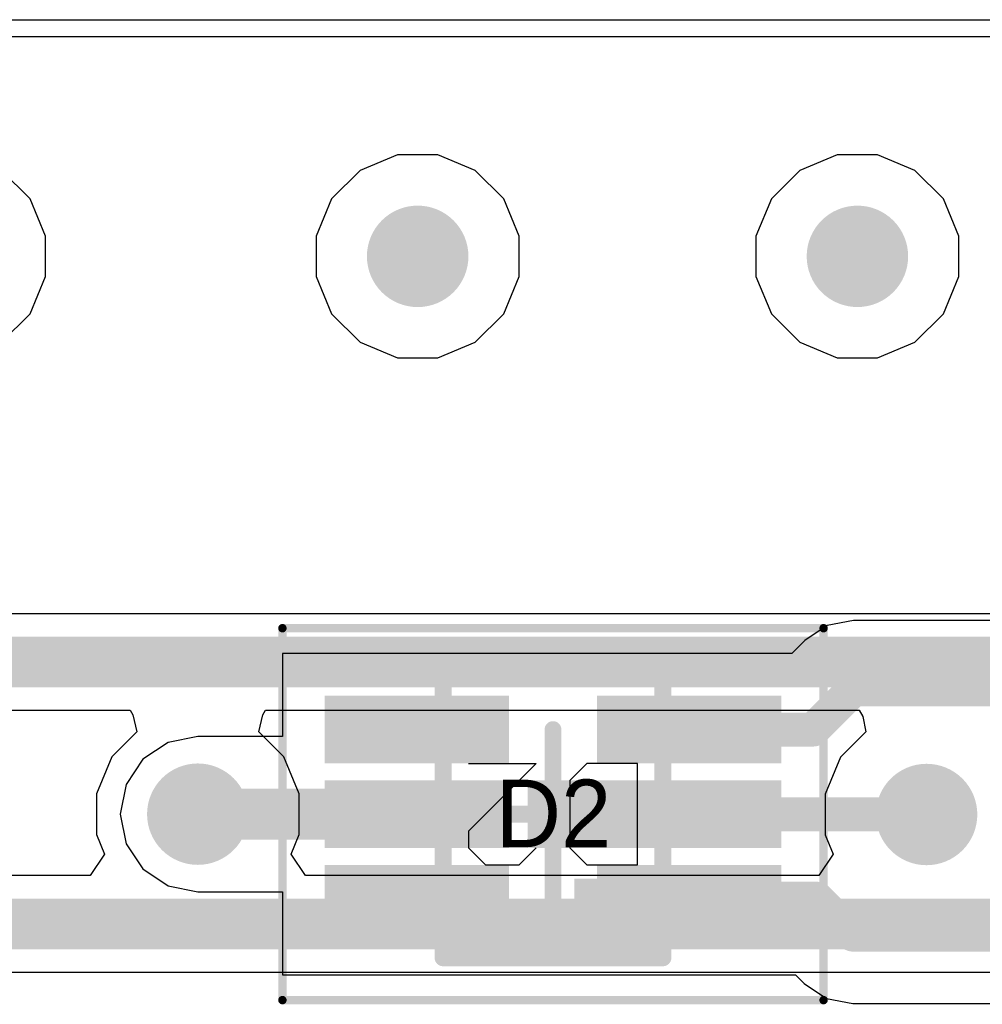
# Model space of a CAD drawing. Header units: millimetres. Extents: x -0.08 to 3.17, y -0.08 to 4.88.
# Tile 264 of 288: x 2.1 to 2.33, y 3.61 to 3.84. Entities that reach past the tile are written whole.
import ezdxf

# ---------------------------------------------------------------- set-up
doc = ezdxf.new("R2010")
doc.units = ezdxf.units.MM
doc.header["$MEASUREMENT"] = 0
for name, color, linetype in [('BottomLayer', 5, 'Continuous'), ('Mechanical13', 56, 'Continuous'), ('Mechanical15', 56, 'Continuous'), ('Mechanical2', 216, 'Continuous'), ('Mechanical7', 56, 'Continuous'), ('MidLayer1', 16, 'Continuous'), ('MidLayer2', 76, 'Continuous'), ('MultiLayer', 9, 'Continuous'), ('TopLayer', 1, 'Continuous'), ('TopPaste', 8, 'Continuous'), ('TopSolder', 216, 'Continuous'), ('ViaHoleLayer', 16, 'Continuous')]:
    doc.layers.add(name, color=color, linetype=linetype)

# ---------------------------------------------------------------- blocks, each defined once
blk = doc.blocks.new('SOTFL50P160X62_6N_468')
at = {"layer": 'Mechanical13', "const_width": 0.00394}
for points in [[(0.02559, 0.03346), (-0.02559, 0.03346)], [(-0.02559, 0.03346), (-0.02559, -0.03346)], [(0.02559, 0.03346), (0.02559, -0.03346)], [(0.02559, -0.03346), (-0.02559, -0.03346)]]:
    blk.add_lwpolyline(points, dxfattribs=at)
at = {"layer": 'Mechanical13', "const_width": 0.00197}
for points in [[(-0.02657, 0.03346, 1), (-0.02461, 0.03346, 1)], [(-0.02657, 0.03346, 1), (-0.02461, 0.03346, 1)], [(0.02461, 0.03346, 1), (0.02657, 0.03346, 1)], [(0.02461, 0.03346, 1), (0.02657, 0.03346, 1)], [(-0.02657, -0.03346, 1), (-0.02461, -0.03346, 1)], [(-0.02657, -0.03346, 1), (-0.02461, -0.03346, 1)], [(0.02461, -0.03346, 1), (0.02657, -0.03346, 1)], [(0.02461, -0.03346, 1), (0.02657, -0.03346, 1)]]:
    blk.add_lwpolyline(points, format="xyb", close=True, dxfattribs=at)
at = {"layer": 'Mechanical13'}
blk.add_solid([(-0.02559, 0.015), (-0.005, 0.015), (-0.02559, 0.03346), (-0.005, 0.03346)], dxfattribs=at)
at = {"layer": 'Mechanical15'}
for points, const_width in [([(-0.06299, 0.04331), (-0.06299, -0.04331)], 0.00197), ([(0.06299, 0.04331), (-0.06299, 0.04331)], 0.00197), ([(0.06299, 0.04331), (0.06299, -0.04331)], 0.00197), ([(0, 0.01969), (0, -0.01969)], 0.00394), ([(0.01969, 0), (-0.01969, 0)], 0.00394), ([(0.06299, -0.04331), (-0.06299, -0.04331)], 0.00197)]:
    blk.add_lwpolyline(points, dxfattribs=dict(at, const_width=const_width))
for points, const_width in [([(-0.06348, 0.04331, 1), (-0.0625, 0.04331, 1)], 0.000984), ([(-0.06348, 0.04331, 1), (-0.0625, 0.04331, 1)], 0.000984), ([(0.0625, 0.04331, 1), (0.06348, 0.04331, 1)], 0.000984), ([(0.0625, 0.04331, 1), (0.06348, 0.04331, 1)], 0.000984), ([(-0.00098, 0.01969, 1), (0.00098, 0.01969, 1)], 0.00197), ([(-0.02067, 0, 1), (-0.0187, 0, 1)], 0.00197), ([(0.0187, 0, 1), (0.02067, 0, 1)], 0.00197), ([(-0.00098, -0.01969, 1), (0.00098, -0.01969, 1)], 0.00197), ([(-0.06348, -0.04331, 1), (-0.0625, -0.04331, 1)], 0.000984), ([(-0.06348, -0.04331, 1), (-0.0625, -0.04331, 1)], 0.000984), ([(0.0625, -0.04331, 1), (0.06348, -0.04331, 1)], 0.000984), ([(0.0625, -0.04331, 1), (0.06348, -0.04331, 1)], 0.000984)]:
    blk.add_lwpolyline(points, format="xyb", close=True, dxfattribs=dict(at, const_width=const_width))
at = {"layer": 'Mechanical7'}
for p, q in [((-0.01968, 0.01181), (-0.01968, -0.01181)), ((-0.00787, 0.01181), (-0.01968, 0.01181)), ((-0.00394, 0.00787), (-0.00787, 0.01181)), ((0.00787, 0.01181), (0.00394, 0.00787)), ((0.01574, 0.01181), (0.00787, 0.01181)), ((0.01968, 0.00787), (0.01574, 0.01181)), ((-0.00394, -0.00787), (-0.00394, 0.00787)), ((0.01968, 0.00394), (0.01968, 0.00787)), ((0.00394, -0.01181), (0.01968, 0.00394)), ((-0.00787, -0.01181), (-0.00394, -0.00787)), ((-0.01968, -0.01181), (-0.00787, -0.01181)), ((0.01968, -0.01181), (0.00394, -0.01181))]:
    blk.add_line(p, q, dxfattribs=at)
at = {"layer": 'TopLayer'}
for points in [[(-0.0122, 0.01378), (-0.0122, 0.02559), (-0.05118, 0.01378), (-0.05118, 0.02559)], [(0.05118, 0.01378), (0.05118, 0.02559), (0.0122, 0.01378), (0.0122, 0.02559)], [(0.00394, -0.00591), (0.00394, 0.00591), (-0.05118, -0.00591), (-0.05118, 0.00591)], [(0.05118, -0.00591), (0.05118, 0.00591), (0.0122, -0.00591), (0.0122, 0.00591)], [(-0.0122, -0.02559), (-0.0122, -0.01378), (-0.05118, -0.02559), (-0.05118, -0.01378)], [(0.05118, -0.02559), (0.05118, -0.01378), (0.0122, -0.02559), (0.0122, -0.01378)]]:
    blk.add_solid(points, dxfattribs=at)
at = {"layer": 'TopPaste'}
for points in [[(-0.0122, 0.01378), (-0.0122, 0.02559), (-0.05118, 0.01378), (-0.05118, 0.02559)], [(0.05118, 0.01378), (0.05118, 0.02559), (0.0122, 0.01378), (0.0122, 0.02559)], [(0.00394, -0.00591), (0.00394, 0.00591), (-0.05118, -0.00591), (-0.05118, 0.00591)], [(0.05118, -0.00591), (0.05118, 0.00591), (0.0122, -0.00591), (0.0122, 0.00591)], [(-0.0122, -0.02559), (-0.0122, -0.01378), (-0.05118, -0.02559), (-0.05118, -0.01378)], [(0.05118, -0.02559), (0.05118, -0.01378), (0.0122, -0.02559), (0.0122, -0.01378)]]:
    blk.add_solid(points, dxfattribs=at)
at = {"layer": 'TopSolder'}
for points in [[(-0.01024, 0.01181), (-0.01024, 0.02756), (-0.05315, 0.01181), (-0.05315, 0.02756)], [(0.05315, 0.01181), (0.05315, 0.02756), (0.01024, 0.01181), (0.01024, 0.02756)], [(0.00591, -0.00787), (0.00591, 0.00787), (-0.05315, -0.00787), (-0.05315, 0.00787)], [(0.05315, -0.00787), (0.05315, 0.00787), (0.01024, -0.00787), (0.01024, 0.00787)], [(-0.01024, -0.02756), (-0.01024, -0.01181), (-0.05315, -0.02756), (-0.05315, -0.01181)], [(0.05315, -0.02756), (0.05315, -0.01181), (0.01024, -0.02756), (0.01024, -0.01181)]]:
    blk.add_solid(points, dxfattribs=at)

msp = doc.modelspace()

# ---------------------------------------------------------------- linework, layer by layer
at = {"layer": 'BottomLayer'}
msp.add_line((0.08066, 3.83858), (2.58785, 3.83858), dxfattribs=at)
at = {"layer": 'BottomLayer', "const_width": 0.01181}
for points in [[(2.19094, 3.78346, 1), (2.20276, 3.78346, 1)], [(2.29331, 3.78346, 1), (2.30512, 3.78346, 1)], [(2.13976, 3.65354, 1), (2.15157, 3.65354, 1)], [(2.30941, 3.65346, 1), (2.32122, 3.65346, 1)]]:
    msp.add_lwpolyline(points, format="xyb", close=True, dxfattribs=at)
at = {"layer": 'MidLayer1'}
msp.add_line((0.08066, 3.83858), (2.50174, 3.83858), dxfattribs=at)
at = {"layer": 'MidLayer1', "const_width": 0.01181}
for points in [[(2.19094, 3.78346, 1), (2.20276, 3.78346, 1)], [(2.29331, 3.78346, 1), (2.30512, 3.78346, 1)], [(2.13976, 3.65354, 1), (2.15157, 3.65354, 1)], [(2.30941, 3.65346, 1), (2.32122, 3.65346, 1)]]:
    msp.add_lwpolyline(points, format="xyb", close=True, dxfattribs=at)
at = {"layer": 'MidLayer2'}
for p, q in [((0.08066, 3.83858), (2.37065, 3.83858)), ((2.19215, 3.80709), (2.18347, 3.80349)), ((2.20155, 3.80709), (2.19215, 3.80709)), ((2.21023, 3.80349), (2.20155, 3.80709)), ((2.29451, 3.80709), (2.28583, 3.80349)), ((2.30391, 3.80709), (2.29451, 3.80709)), ((2.31259, 3.80349), (2.30391, 3.80709)), ((2.10664, 3.79685), (2.09999, 3.80349)), ((2.18347, 3.80349), (2.17682, 3.79685)), ((2.21688, 3.79685), (2.21023, 3.80349)), ((2.28583, 3.80349), (2.27919, 3.79685)), ((2.31924, 3.79685), (2.31259, 3.80349)), ((2.11024, 3.78816), (2.10664, 3.79685)), ((2.17682, 3.79685), (2.17323, 3.78816)), ((2.22047, 3.78816), (2.21688, 3.79685)), ((2.27919, 3.79685), (2.27559, 3.78816)), ((2.32283, 3.78816), (2.31924, 3.79685)), ((2.11024, 3.77877), (2.11024, 3.78816)), ((2.17323, 3.78816), (2.17323, 3.77877)), ((2.22047, 3.77877), (2.22047, 3.78816)), ((2.27559, 3.78816), (2.27559, 3.77877)), ((2.32283, 3.77877), (2.32283, 3.78816)), ((2.10664, 3.77008), (2.11024, 3.77877)), ((2.17323, 3.77877), (2.17682, 3.77008)), ((2.21688, 3.77008), (2.22047, 3.77877)), ((2.27559, 3.77877), (2.27919, 3.77008)), ((2.31924, 3.77008), (2.32283, 3.77877)), ((2.09999, 3.76344), (2.10664, 3.77008)), ((2.17682, 3.77008), (2.18347, 3.76344)), ((2.21023, 3.76344), (2.21688, 3.77008)), ((2.27919, 3.77008), (2.28583, 3.76344)), ((2.31259, 3.76344), (2.31924, 3.77008)), ((2.18347, 3.76344), (2.19215, 3.75984)), ((2.20155, 3.75984), (2.21023, 3.76344)), ((2.28583, 3.76344), (2.29451, 3.75984)), ((2.30391, 3.75984), (2.31259, 3.76344)), ((2.19215, 3.75984), (2.20155, 3.75984)), ((2.29451, 3.75984), (2.30391, 3.75984)), ((2.41379, 3.70022), (2.02344, 3.70022)), ((2.0281, 3.67774), (2.12992, 3.67774)), ((2.12992, 3.67774), (2.13053, 3.67667)), ((2.13053, 3.67667), (2.13146, 3.67274)), ((2.15988, 3.67274), (2.16081, 3.67667)), ((2.16081, 3.67667), (2.16142, 3.67774)), ((2.16142, 3.67774), (2.29965, 3.67774)), ((2.29965, 3.67774), (2.30044, 3.67628)), ((2.30044, 3.67628), (2.30119, 3.67274)), ((2.13146, 3.67274), (2.12564, 3.66692)), ((2.1657, 3.66692), (2.15988, 3.67274)), ((2.30119, 3.67274), (2.29529, 3.66684)), ((2.12564, 3.66692), (2.12205, 3.65824)), ((2.16929, 3.65824), (2.1657, 3.66692)), ((2.29529, 3.66684), (2.29169, 3.65816)), ((2.12205, 3.65824), (2.12205, 3.64884)), ((2.16929, 3.64884), (2.16929, 3.65824)), ((2.29169, 3.65816), (2.29169, 3.64876)), ((2.12205, 3.64884), (2.12396, 3.64423)), ((2.16738, 3.64423), (2.16929, 3.64884)), ((2.29169, 3.64876), (2.29357, 3.64423)), ((2.12396, 3.64423), (2.12062, 3.63923)), ((2.17072, 3.63923), (2.16738, 3.64423)), ((2.29357, 3.64423), (2.29023, 3.63923)), ((2.12062, 3.63923), (2.03627, 3.63923)), ((2.29023, 3.63923), (2.17072, 3.63923)), ((2.04093, 3.61675), (2.50988, 3.61675))]:
    msp.add_line(p, q, dxfattribs=at)
at = {"layer": 'MidLayer2', "const_width": 0.01181}
for points in [[(2.19094, 3.78346, 1), (2.20276, 3.78346, 1)], [(2.29331, 3.78346, 1), (2.30512, 3.78346, 1)], [(2.13976, 3.65354, 1), (2.15157, 3.65354, 1)], [(2.30941, 3.65346, 1), (2.32122, 3.65346, 1)]]:
    msp.add_lwpolyline(points, format="xyb", close=True, dxfattribs=at)
for points in [[(2.02344, 3.68898), (2.45276, 3.68898)], [(2.03627, 3.62799), (2.50988, 3.62799)]]:
    msp.add_lwpolyline(points, dxfattribs=at)
at = {"layer": 'MultiLayer', "const_width": 0.01181}
for points in [[(2.19094, 3.78346, 1), (2.20276, 3.78346, 1)], [(2.29331, 3.78346, 1), (2.30512, 3.78346, 1)], [(2.13976, 3.65354, 1), (2.15157, 3.65354, 1)], [(2.30941, 3.65346, 1), (2.32122, 3.65346, 1)]]:
    msp.add_lwpolyline(points, format="xyb", close=True, dxfattribs=at)
at = {"layer": 'TopLayer'}
for p, q in [((0.07139, 3.83464), (2.58224, 3.83464)), ((2.29217, 3.69746), (2.28696, 3.69397)), ((2.29831, 3.69868), (2.29217, 3.69746)), ((2.40644, 3.69868), (2.29831, 3.69868)), ((2.28696, 3.69397), (2.28393, 3.69094)), ((2.28696, 3.69397), (2.28696, 3.69397)), ((2.22795, 3.69094), (2.16535, 3.69094)), ((2.16535, 3.69094), (2.16535, 3.67161)), ((2.22874, 3.69095), (2.22795, 3.69095)), ((2.22795, 3.69095), (2.22795, 3.69094)), ((2.22874, 3.69094), (2.22874, 3.69095)), ((2.28393, 3.69094), (2.22874, 3.69094)), ((2.14567, 3.67161), (2.13876, 3.67023)), ((2.16535, 3.67161), (2.14567, 3.67161)), ((2.13876, 3.67023), (2.1329, 3.66632)), ((2.1329, 3.66632), (2.12898, 3.66046)), ((2.12898, 3.66046), (2.12761, 3.65354)), ((2.12761, 3.65354), (2.12898, 3.64663)), ((2.12898, 3.64663), (2.1329, 3.64077)), ((2.1329, 3.64077), (2.13876, 3.63685)), ((2.13876, 3.63685), (2.14567, 3.63548)), ((2.14567, 3.63548), (2.16535, 3.63548)), ((2.16535, 3.63548), (2.16535, 3.61614)), ((2.16535, 3.61614), (2.22795, 3.61614)), ((2.22795, 3.61614), (2.22795, 3.61614)), ((2.22795, 3.61614), (2.22874, 3.61614)), ((2.22874, 3.61614), (2.22874, 3.61614)), ((2.22874, 3.61614), (2.28478, 3.61614)), ((2.28478, 3.61614), (2.28681, 3.61411)), ((2.28681, 3.61411), (2.29202, 3.61063)), ((2.29202, 3.61063), (2.29816, 3.60941)), ((2.29816, 3.60941), (2.29816, 3.60941)), ((2.29816, 3.60941), (2.41742, 3.60941))]:
    msp.add_line(p, q, dxfattribs=at)
for points, const_width in [([(2.19094, 3.78346, 1), (2.20276, 3.78346, 1)], 0.01181), ([(2.29331, 3.78346, 1), (2.30512, 3.78346, 1)], 0.01181), ([(2.29635, 3.68262, 1), (2.30028, 3.68262, 1)], 0.00394), ([(2.29635, 3.68262, 1), (2.30028, 3.68262, 1)], 0.00394), ([(2.25807, 3.67323, 1), (2.26201, 3.67323, 1)], 0.00394), ([(2.28695, 3.67323, 1), (2.29089, 3.67323, 1)], 0.00394), ([(2.28695, 3.67323, 1), (2.29089, 3.67323, 1)], 0.00394), ([(2.13976, 3.65354, 1), (2.15157, 3.65354, 1)], 0.01181), ([(2.30941, 3.65346, 1), (2.32122, 3.65346, 1)], 0.01181), ([(2.14272, 3.65354, 1), (2.14862, 3.65354, 1)], 0.00591), ([(2.1937, 3.65354, 1), (2.19961, 3.65354, 1)], 0.00591), ([(2.25, 3.65354, 1), (2.25394, 3.65354, 1)], 0.00394), ([(2.25004, 3.6535, 1), (2.25398, 3.6535, 1)], 0.00394), ([(2.25004, 3.6535, 1), (2.25398, 3.6535, 1)], 0.00394), ([(2.3133, 3.6535, 1), (2.31724, 3.6535, 1)], 0.00394), ([(2.3133, 3.6535, 1), (2.31724, 3.6535, 1)], 0.00394), ([(2.31335, 3.65346, 1), (2.31728, 3.65346, 1)], 0.00394), ([(2.25807, 3.63386, 1), (2.26201, 3.63386, 1)], 0.00394), ([(2.28781, 3.63386, 1), (2.29174, 3.63386, 1)], 0.00394), ([(2.28781, 3.63386, 1), (2.29174, 3.63386, 1)], 0.00394), ([(2.2962, 3.62547, 1), (2.30013, 3.62547, 1)], 0.00394), ([(2.2962, 3.62547, 1), (2.30013, 3.62547, 1)], 0.00394)]:
    msp.add_lwpolyline(points, format="xyb", close=True, dxfattribs=dict(at, const_width=const_width))
for points, const_width in [([(2.28892, 3.67323), (2.29831, 3.68262)], 0.00787), ([(2.29831, 3.68262), (2.4464, 3.68262)], 0.00787), ([(2.26004, 3.67323), (2.28892, 3.67323)], 0.00787), ([(2.14567, 3.65354), (2.19665, 3.65354)], 0.01181), ([(2.25197, 3.65354), (2.25201, 3.6535)], 0.00787), ([(2.25201, 3.6535), (2.31527, 3.6535)], 0.00787), ([(2.31527, 3.6535), (2.31531, 3.65346)], 0.00787), ([(2.26004, 3.63386), (2.28977, 3.63386)], 0.00787), ([(2.28977, 3.63386), (2.29816, 3.62547)], 0.00787), ([(2.29816, 3.62547), (2.50736, 3.62547)], 0.00787)]:
    msp.add_lwpolyline(points, dxfattribs=dict(at, const_width=const_width))
at = {"layer": 'ViaHoleLayer', "const_width": 0.00591}
for points in [[(2.1939, 3.78346, 1), (2.1998, 3.78346, 1)], [(2.29626, 3.78346, 1), (2.30217, 3.78346, 1)], [(2.14272, 3.65354, 1), (2.14862, 3.65354, 1)], [(2.31236, 3.65346, 1), (2.31827, 3.65346, 1)]]:
    msp.add_lwpolyline(points, format="xyb", close=True, dxfattribs=at)

# ---------------------------------------------------------------- block references
at = {"rotation": 180}
msp.add_blockref('SOTFL50P160X62_6N_468', (2.22835, 3.65354), dxfattribs=at)

# ---------------------------------------------------------------- texts
at = {"layer": 'Mechanical2'}
msp.add_text('D2', height=0.015748, dxfattribs=at).set_placement((2.21502, 3.64584))

doc.saveas('drawing.dxf')
